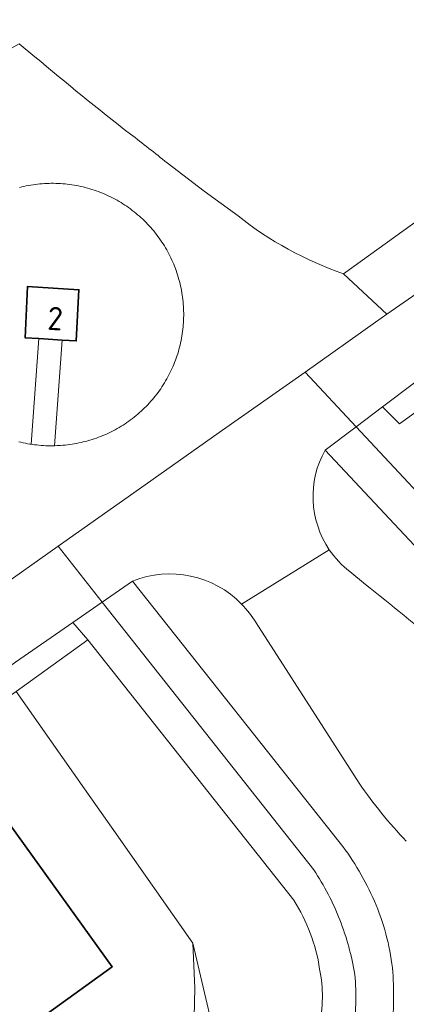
# Model space of a CAD drawing. Extents: x 150256 to 156914, y 461459 to 469481.
# Tile 501 of 656: x 154796 to 154819, y 467274 to 467331. Entities that reach past the tile are written whole.
import ezdxf
from ezdxf.enums import TextEntityAlignment as Align

# ---------------------------------------------------------------- set-up
doc = ezdxf.new("R2010")
doc.units = 0
doc.header["$LTSCALE"] = 0.75
for name, color, linetype, lineweight in [('B-RO-GR-BEPLANTING_CULTUUR_HEESTERS-GV', 251, 'CONTINUOUS', 18), ('B-RO-IE-TERREINAFSCHEIDING_KUNSTMATIG_HEKWERK-G', 251, 'IE-TERREINAFSCHEIDING-KUNSTMATIG', 18), ('B-RO-OG-BEBOUWING-GV', 6, 'CONTINUOUS', 35), ('B-RO-OG-BEBOUWING-T18', 1, 'CONTINUOUS', 18), ('B-RO-OG-TERREIN_CULTUURSCHEIDING-GV', 251, 'CONTINUOUS', 18), ('B-RO-VH-VERHARDING_ASFALT-GV', 251, 'CONTINUOUS', 18), ('B-RO-VH-VERHARDING_BETONSTRAATSTEEN-GV', 251, 'CONTINUOUS', 18), ('B-RO-VH-VERHARDING_TEGEL-GV', 251, 'CONTINUOUS', 18)]:
    doc.layers.add(name, color=color, linetype=linetype, lineweight=lineweight)
doc.styles.add('NLCS-ISO-M200-T18', font='NLCS-ISO.ttf', dxfattribs={"height": 360})
doc.linetypes.add('IE-TERREINAFSCHEIDING-KUNSTMATIG', pattern='A,4,[82,NLCS.SHX,S=0.75,R=90,X=0,Y=0],4,-2', length=10)

msp = doc.modelspace()

# ---------------------------------------------------------------- linework, layer by layer
at = {"layer": 'B-RO-GR-BEPLANTING_CULTUUR_HEESTERS-GV'}
msp.add_lwpolyline([(154791.26, 467248.268), (154791.739, 467247.586), (154805.749, 467257.867), (154808.78, 467260.092), (154808.326, 467260.711), (154808.323, 467260.906), (154808.19, 467269.84), (154806.39, 467277.5), (154806.504, 467274.889), (154806.456, 467272.401), (154806.467, 467269.914), (154806.538, 467267.427), (154806.668, 467264.942), (154807.56, 467260.152), (154804.431, 467257.871), (154801.14, 467255.471), (154797.809, 467253.043), (154793.442, 467249.859)], close=True, dxfattribs=at)
msp.add_lwpolyline([(154791.26, 467248.268), (154791.739, 467247.586), (154805.749, 467257.867), (154808.78, 467260.092), (154808.326, 467260.711), (154808.323, 467260.906), (154808.19, 467269.84), (154806.39, 467277.5), (154806.504, 467274.889), (154806.456, 467272.401), (154806.467, 467269.914), (154806.538, 467267.427), (154806.668, 467264.942), (154807.56, 467260.152), (154804.431, 467257.871), (154801.14, 467255.471), (154797.809, 467253.043), (154793.442, 467249.859)], close=True, dxfattribs=at)
at = {"layer": 'B-RO-IE-TERREINAFSCHEIDING_KUNSTMATIG_HEKWERK-G'}
for points in [[(154796.145, 467292.11), (154800.117, 467286.446)], [(154796.145, 467292.11), (154800.117, 467286.446)], [(154801.803, 467284.041), (154806.39, 467277.5)], [(154801.803, 467284.041), (154806.39, 467277.5)], [(154806.39, 467277.5), (154808.19, 467269.84)], [(154806.39, 467277.5), (154808.19, 467269.84)]]:
    msp.add_lwpolyline(points, dxfattribs=at)
at = {"layer": 'B-RO-OG-BEBOUWING-GV'}
for points in [[(154797.451, 467312.579), (154798.812, 467312.492), (154799.63, 467312.44), (154799.78, 467315.41), (154796.81, 467315.6), (154796.66, 467312.63)], [(154797.451, 467312.579), (154798.812, 467312.492), (154799.63, 467312.44), (154799.78, 467315.41), (154796.81, 467315.6), (154796.66, 467312.63)], [(154794.877, 467271.208), (154801.72, 467276.13), (154795.34, 467285), (154788.513, 467280.09)], [(154794.877, 467271.208), (154801.72, 467276.13), (154795.34, 467285), (154788.513, 467280.09)]]:
    msp.add_lwpolyline(points, close=True, dxfattribs=at)
at = {"layer": 'B-RO-OG-TERREIN_CULTUURSCHEIDING-GV'}
for points in [[(154796.29, 467306.59), (154796.419, 467306.559), (154796.548, 467306.529), (154796.678, 467306.503), (154796.809, 467306.478), (154796.94, 467306.456), (154797.02, 467306.443), (154797.451, 467312.579), (154796.66, 467312.63), (154796.81, 467315.6), (154799.78, 467315.41), (154799.63, 467312.44), (154798.812, 467312.492), (154798.362, 467306.361), (154798.394, 467306.362), (154798.527, 467306.368), (154798.659, 467306.375), (154798.725, 467306.38), (154798.857, 467306.389), (154798.99, 467306.401), (154799.122, 467306.415), (154799.254, 467306.431), (154799.385, 467306.45), (154799.516, 467306.471), (154799.647, 467306.494), (154799.777, 467306.519), (154799.907, 467306.547), (154800.037, 467306.577), (154800.166, 467306.609), (154800.294, 467306.644), (154800.422, 467306.68), (154800.548, 467306.719), (154800.675, 467306.76), (154800.8, 467306.804), (154800.925, 467306.849), (154801.049, 467306.897), (154801.172, 467306.947), (154801.294, 467306.999), (154801.416, 467307.053), (154801.536, 467307.109), (154801.655, 467307.167), (154801.774, 467307.228), (154801.891, 467307.29), (154802.007, 467307.355), (154802.122, 467307.421), (154802.236, 467307.49), (154802.348, 467307.56), (154802.46, 467307.632), (154802.57, 467307.707), (154802.678, 467307.783), (154802.786, 467307.861), (154802.892, 467307.941), (154802.996, 467308.023), (154803.1, 467308.107), (154803.201, 467308.192), (154803.301, 467308.279), (154803.4, 467308.368), (154803.497, 467308.459), (154803.593, 467308.551), (154803.687, 467308.645), (154803.779, 467308.741), (154803.869, 467308.838), (154803.958, 467308.937), (154804.045, 467309.037), (154804.13, 467309.139), (154804.214, 467309.242), (154804.296, 467309.347), (154804.375, 467309.453), (154804.453, 467309.561), (154804.53, 467309.669), (154804.604, 467309.78), (154804.676, 467309.891), (154804.746, 467310.004), (154804.815, 467310.118), (154804.881, 467310.233), (154804.945, 467310.349), (154805.008, 467310.466), (154805.068, 467310.584), (154805.126, 467310.704), (154805.182, 467310.824), (154805.236, 467310.946), (154805.288, 467311.068), (154805.337, 467311.191), (154805.385, 467311.315), (154805.43, 467311.44), (154805.473, 467311.566), (154805.514, 467311.692), (154805.553, 467311.819), (154805.59, 467311.947), (154805.624, 467312.075), (154805.656, 467312.204), (154805.686, 467312.333), (154805.713, 467312.463), (154805.738, 467312.594), (154805.761, 467312.724), (154805.782, 467312.856), (154805.8, 467312.987), (154805.817, 467313.119), (154805.83, 467313.251), (154805.842, 467313.383), (154805.851, 467313.516), (154805.858, 467313.649), (154805.862, 467313.781), (154805.865, 467313.914), (154805.865, 467314.047), (154805.862, 467314.18), (154805.857, 467314.312), (154805.85, 467314.445), (154805.841, 467314.578), (154805.829, 467314.71), (154805.815, 467314.842), (154805.799, 467314.974), (154805.781, 467315.105), (154805.76, 467315.236), (154805.736, 467315.367), (154805.711, 467315.498), (154805.683, 467315.627), (154805.653, 467315.757), (154805.621, 467315.886), (154805.587, 467316.014), (154805.55, 467316.142), (154805.511, 467316.269), (154805.47, 467316.395), (154805.427, 467316.52), (154805.381, 467316.645), (154805.333, 467316.769), (154805.284, 467316.892), (154805.232, 467317.014), (154805.178, 467317.136), (154805.121, 467317.256), (154805.063, 467317.375), (154805.003, 467317.494), (154804.94, 467317.611), (154804.876, 467317.727), (154804.809, 467317.842), (154804.741, 467317.956), (154804.67, 467318.068), (154804.598, 467318.18), (154804.524, 467318.29), (154804.447, 467318.398), (154804.369, 467318.506), (154804.289, 467318.612), (154804.207, 467318.716), (154804.124, 467318.82), (154804.038, 467318.921), (154803.951, 467319.022), (154803.862, 467319.12), (154803.771, 467319.217), (154803.679, 467319.313), (154803.585, 467319.407), (154803.49, 467319.499), (154803.392, 467319.589), (154803.294, 467319.678), (154803.193, 467319.765), (154803.091, 467319.85), (154802.988, 467319.934), (154802.883, 467320.016), (154802.777, 467320.095), (154802.67, 467320.173), (154802.561, 467320.25), (154802.451, 467320.324), (154802.339, 467320.396), (154802.227, 467320.466), (154802.113, 467320.535), (154801.998, 467320.601), (154801.882, 467320.665), (154801.764, 467320.728), (154801.646, 467320.788), (154801.526, 467320.846), (154801.406, 467320.902), (154801.285, 467320.956), (154801.162, 467321.008), (154801.039, 467321.057), (154800.915, 467321.105), (154800.79, 467321.15), (154800.665, 467321.193), (154800.538, 467321.234), (154800.411, 467321.273), (154800.284, 467321.31), (154800.155, 467321.344), (154800.026, 467321.376), (154799.897, 467321.406), (154799.767, 467321.433), (154799.637, 467321.458), (154799.506, 467321.481), (154799.375, 467321.502), (154799.243, 467321.521), (154799.111, 467321.537), (154798.979, 467321.55), (154798.847, 467321.562), (154798.714, 467321.571), (154798.582, 467321.578), (154798.449, 467321.582), (154798.316, 467321.585), (154798.183, 467321.585), (154798.051, 467321.582), (154797.918, 467321.577), (154797.785, 467321.57), (154797.653, 467321.561), (154797.521, 467321.549), (154797.388, 467321.535), (154797.257, 467321.519), (154797.125, 467321.501), (154796.994, 467321.48), (154796.863, 467321.457), (154796.855, 467321.455), (154796.724, 467321.431), (154796.594, 467321.405), (154796.465, 467321.377), (154796.336, 467321.346)], [(154796.29, 467306.59), (154796.419, 467306.559), (154796.548, 467306.529), (154796.678, 467306.503), (154796.809, 467306.478), (154796.94, 467306.456), (154797.02, 467306.443), (154797.451, 467312.579), (154796.66, 467312.63), (154796.81, 467315.6), (154799.78, 467315.41), (154799.63, 467312.44), (154798.812, 467312.492), (154798.362, 467306.361), (154798.394, 467306.362), (154798.527, 467306.368), (154798.659, 467306.375), (154798.725, 467306.38), (154798.857, 467306.389), (154798.99, 467306.401), (154799.122, 467306.415), (154799.254, 467306.431), (154799.385, 467306.45), (154799.516, 467306.471), (154799.647, 467306.494), (154799.777, 467306.519), (154799.907, 467306.547), (154800.037, 467306.577), (154800.166, 467306.609), (154800.294, 467306.644), (154800.422, 467306.68), (154800.548, 467306.719), (154800.675, 467306.76), (154800.8, 467306.804), (154800.925, 467306.849), (154801.049, 467306.897), (154801.172, 467306.947), (154801.294, 467306.999), (154801.416, 467307.053), (154801.536, 467307.109), (154801.655, 467307.167), (154801.774, 467307.228), (154801.891, 467307.29), (154802.007, 467307.355), (154802.122, 467307.421), (154802.236, 467307.49), (154802.348, 467307.56), (154802.46, 467307.632), (154802.57, 467307.707), (154802.678, 467307.783), (154802.786, 467307.861), (154802.892, 467307.941), (154802.996, 467308.023), (154803.1, 467308.107), (154803.201, 467308.192), (154803.301, 467308.279), (154803.4, 467308.368), (154803.497, 467308.459), (154803.593, 467308.551), (154803.687, 467308.645), (154803.779, 467308.741), (154803.869, 467308.838), (154803.958, 467308.937), (154804.045, 467309.037), (154804.13, 467309.139), (154804.214, 467309.242), (154804.296, 467309.347), (154804.375, 467309.453), (154804.453, 467309.561), (154804.53, 467309.669), (154804.604, 467309.78), (154804.676, 467309.891), (154804.746, 467310.004), (154804.815, 467310.118), (154804.881, 467310.233), (154804.945, 467310.349), (154805.008, 467310.466), (154805.068, 467310.584), (154805.126, 467310.704), (154805.182, 467310.824), (154805.236, 467310.946), (154805.288, 467311.068), (154805.337, 467311.191), (154805.385, 467311.315), (154805.43, 467311.44), (154805.473, 467311.566), (154805.514, 467311.692), (154805.553, 467311.819), (154805.59, 467311.947), (154805.624, 467312.075), (154805.656, 467312.204), (154805.686, 467312.333), (154805.713, 467312.463), (154805.738, 467312.594), (154805.761, 467312.724), (154805.782, 467312.856), (154805.8, 467312.987), (154805.817, 467313.119), (154805.83, 467313.251), (154805.842, 467313.383), (154805.851, 467313.516), (154805.858, 467313.649), (154805.862, 467313.781), (154805.865, 467313.914), (154805.865, 467314.047), (154805.862, 467314.18), (154805.857, 467314.312), (154805.85, 467314.445), (154805.841, 467314.578), (154805.829, 467314.71), (154805.815, 467314.842), (154805.799, 467314.974), (154805.781, 467315.105), (154805.76, 467315.236), (154805.736, 467315.367), (154805.711, 467315.498), (154805.683, 467315.627), (154805.653, 467315.757), (154805.621, 467315.886), (154805.587, 467316.014), (154805.55, 467316.142), (154805.511, 467316.269), (154805.47, 467316.395), (154805.427, 467316.52), (154805.381, 467316.645), (154805.333, 467316.769), (154805.284, 467316.892), (154805.232, 467317.014), (154805.178, 467317.136), (154805.121, 467317.256), (154805.063, 467317.375), (154805.003, 467317.494), (154804.94, 467317.611), (154804.876, 467317.727), (154804.809, 467317.842), (154804.741, 467317.956), (154804.67, 467318.068), (154804.598, 467318.18), (154804.524, 467318.29), (154804.447, 467318.398), (154804.369, 467318.506), (154804.289, 467318.612), (154804.207, 467318.716), (154804.124, 467318.82), (154804.038, 467318.921), (154803.951, 467319.022), (154803.862, 467319.12), (154803.771, 467319.217), (154803.679, 467319.313), (154803.585, 467319.407), (154803.49, 467319.499), (154803.392, 467319.589), (154803.294, 467319.678), (154803.193, 467319.765), (154803.091, 467319.85), (154802.988, 467319.934), (154802.883, 467320.016), (154802.777, 467320.095), (154802.67, 467320.173), (154802.561, 467320.25), (154802.451, 467320.324), (154802.339, 467320.396), (154802.227, 467320.466), (154802.113, 467320.535), (154801.998, 467320.601), (154801.882, 467320.665), (154801.764, 467320.728), (154801.646, 467320.788), (154801.526, 467320.846), (154801.406, 467320.902), (154801.285, 467320.956), (154801.162, 467321.008), (154801.039, 467321.057), (154800.915, 467321.105), (154800.79, 467321.15), (154800.665, 467321.193), (154800.538, 467321.234), (154800.411, 467321.273), (154800.284, 467321.31), (154800.155, 467321.344), (154800.026, 467321.376), (154799.897, 467321.406), (154799.767, 467321.433), (154799.637, 467321.458), (154799.506, 467321.481), (154799.375, 467321.502), (154799.243, 467321.521), (154799.111, 467321.537), (154798.979, 467321.55), (154798.847, 467321.562), (154798.714, 467321.571), (154798.582, 467321.578), (154798.449, 467321.582), (154798.316, 467321.585), (154798.183, 467321.585), (154798.051, 467321.582), (154797.918, 467321.577), (154797.785, 467321.57), (154797.653, 467321.561), (154797.521, 467321.549), (154797.388, 467321.535), (154797.257, 467321.519), (154797.125, 467321.501), (154796.994, 467321.48), (154796.863, 467321.457), (154796.855, 467321.455), (154796.724, 467321.431), (154796.594, 467321.405), (154796.465, 467321.377), (154796.336, 467321.346)], [(154825.84, 467293.56), (154814.069, 467306.11)], [(154825.84, 467293.56), (154814.069, 467306.11)], [(154815.5, 467299.06), (154816.41, 467298.31)], [(154815.5, 467299.06), (154816.41, 467298.31)], [(154802.899, 467298.506), (154814.95, 467283.31)], [(154802.899, 467298.506), (154814.95, 467283.31)], [(154816.05, 467286.78), (154810.06, 467296.09)], [(154816.05, 467286.78), (154810.06, 467296.09)], [(154812.25, 467280), (154800.31, 467295.09), (154796.145, 467292.11), (154800.117, 467286.446), (154801.803, 467284.041), (154806.39, 467277.5), (154808.19, 467269.84), (154808.323, 467260.906), (154813.642, 467264.77)], [(154812.25, 467280), (154800.31, 467295.09), (154796.145, 467292.11), (154800.117, 467286.446), (154801.803, 467284.041), (154806.39, 467277.5), (154808.19, 467269.84), (154808.323, 467260.906), (154813.642, 467264.77)]]:
    msp.add_lwpolyline(points, dxfattribs=at)
for points in [[(154814.069, 467306.11, 0.283686), (154814.313, 467300.329)], [(154814.069, 467306.11, 0.283686), (154814.313, 467300.329)], [(154814.313, 467300.329, 0.079797), (154815.5, 467299.06)], [(154814.313, 467300.329, 0.079797), (154815.5, 467299.06)], [(154809.227, 467297.165, 0.30553), (154802.899, 467298.506)], [(154809.227, 467297.165, 0.30553), (154802.899, 467298.506)], [(154816.41, 467298.31, -0.021563), (154825.14, 467290.81)], [(154816.41, 467298.31, -0.021563), (154825.14, 467290.81)], [(154810.06, 467296.09, 0.058687), (154809.227, 467297.165)], [(154810.06, 467296.09, 0.058687), (154809.227, 467297.165)], [(154818.78, 467283.41, -0.039324), (154816.05, 467286.78)], [(154818.78, 467283.41, -0.039324), (154816.05, 467286.78)], [(154814.95, 467283.31, -0.057676), (154816.935, 467279.934)], [(154814.95, 467283.31, -0.057676), (154816.935, 467279.934)], [(154813.203, 467278.076, 0.048323), (154812.25, 467280)], [(154813.203, 467278.076, 0.048323), (154812.25, 467280)], [(154816.935, 467279.934, -0.071456), (154817.98, 467276.06)], [(154816.935, 467279.934, -0.071456), (154817.98, 467276.06)], [(154813.75, 467276, 0.058299), (154813.203, 467278.076)], [(154813.75, 467276, 0.058299), (154813.203, 467278.076)], [(154817.98, 467276.06, -0.043696), (154817.938, 467272.307)], [(154817.98, 467276.06, -0.043696), (154817.938, 467272.307)], [(154813.727, 467272.651, 0.103017), (154813.75, 467276)], [(154813.727, 467272.651, 0.103017), (154813.75, 467276)]]:
    msp.add_lwpolyline(points, format="xyb", dxfattribs=at)
at = {"layer": 'B-RO-VH-VERHARDING_ASFALT-GV'}
for points in [[(154814.313, 467300.329), (154809.227, 467297.165)], [(154814.313, 467300.329), (154809.227, 467297.165)], [(154816.41, 467298.31), (154815.5, 467299.06)], [(154816.41, 467298.31), (154815.5, 467299.06)], [(154810.06, 467296.09), (154816.05, 467286.78)], [(154810.06, 467296.09), (154816.05, 467286.78)]]:
    msp.add_lwpolyline(points, dxfattribs=at)
for points in [[(154815.5, 467299.06, -0.079797), (154814.313, 467300.329)], [(154815.5, 467299.06, -0.079797), (154814.313, 467300.329)], [(154825.14, 467290.81, 0.021563), (154816.41, 467298.31)], [(154825.14, 467290.81, 0.021563), (154816.41, 467298.31)], [(154809.227, 467297.165, -0.058687), (154810.06, 467296.09)], [(154809.227, 467297.165, -0.058687), (154810.06, 467296.09)], [(154816.05, 467286.78, 0.039324), (154818.78, 467283.41)], [(154816.05, 467286.78, 0.039324), (154818.78, 467283.41)]]:
    msp.add_lwpolyline(points, format="xyb", dxfattribs=at)
at = {"layer": 'B-RO-VH-VERHARDING_BETONSTRAATSTEEN-GV'}
for points in [[(154872.929, 467357.955), (154815.13, 467316.34), (154817.656, 467313.986), (154821.426, 467316.607), (154820.283, 467318.248), (154825.212, 467321.675), (154826.35, 467320.03), (154832.19, 467324.09), (154834.536, 467325.781), (154833.394, 467327.421), (154838.261, 467330.932), (154839.402, 467329.289), (154847.514, 467335.137), (154846.372, 467336.781), (154855.297, 467343.212), (154856.438, 467341.569), (154860.81, 467344.72)], [(154872.929, 467357.955), (154815.13, 467316.34), (154817.656, 467313.986), (154821.426, 467316.607), (154820.283, 467318.248), (154825.212, 467321.675), (154826.35, 467320.03), (154832.19, 467324.09), (154834.536, 467325.781), (154833.394, 467327.421), (154838.261, 467330.932), (154839.402, 467329.289), (154847.514, 467335.137), (154846.372, 467336.781), (154855.297, 467343.212), (154856.438, 467341.569), (154860.81, 467344.72)], [(154860.81, 467344.72), (154856.438, 467341.569), (154847.514, 467335.137), (154839.402, 467329.289), (154834.536, 467325.781), (154832.19, 467324.09), (154826.35, 467320.03), (154821.426, 467316.607), (154817.656, 467313.986), (154817, 467313.53), (154812.902, 467310.638), (154815.867, 467307.463), (154817.403, 467308.617), (154819.279, 467310.03), (154834.301, 467320.781), (154862.999, 467341.439)], [(154860.81, 467344.72), (154856.438, 467341.569), (154847.514, 467335.137), (154839.402, 467329.289), (154834.536, 467325.781), (154832.19, 467324.09), (154826.35, 467320.03), (154821.426, 467316.607), (154817.656, 467313.986), (154817, 467313.53), (154812.902, 467310.638), (154815.867, 467307.463), (154817.403, 467308.617), (154819.279, 467310.03), (154834.301, 467320.781), (154862.999, 467341.439)], [(154797.228, 467328.93), (154796.322, 467329.687), (154791.445, 467326.937), (154791.809, 467326.464), (154791.159, 467325.884), (154789.394, 467324.31), (154788.848, 467323.826), (154787.319, 467322.462), (154786.943, 467322.107), (154785.498, 467323.64)], [(154797.228, 467328.93), (154796.322, 467329.687), (154791.445, 467326.937), (154791.809, 467326.464), (154791.159, 467325.884), (154789.394, 467324.31), (154788.848, 467323.826), (154787.319, 467322.462), (154786.943, 467322.107), (154785.498, 467323.64)], [(154785.498, 467323.64), (154781.381, 467321.323), (154792.808, 467300.808), (154794.902, 467297.938), (154798.571, 467300.527), (154803.292, 467303.857), (154807.928, 467307.128), (154812.902, 467310.638), (154817, 467313.53), (154817.656, 467313.986), (154815.13, 467316.34)], [(154785.498, 467323.64), (154781.381, 467321.323), (154792.808, 467300.808), (154794.902, 467297.938), (154798.571, 467300.527), (154803.292, 467303.857), (154807.928, 467307.128), (154812.902, 467310.638), (154817, 467313.53), (154817.656, 467313.986), (154815.13, 467316.34)], [(154809.02, 467319.69), (154807.06, 467321.13), (154804.903, 467322.77)], [(154809.02, 467319.69), (154807.06, 467321.13), (154804.903, 467322.77)], [(154796.336, 467321.346), (154796.465, 467321.377), (154796.594, 467321.405), (154796.724, 467321.431), (154796.855, 467321.455), (154796.863, 467321.457), (154796.994, 467321.48), (154797.125, 467321.501), (154797.257, 467321.519), (154797.388, 467321.535), (154797.521, 467321.549), (154797.653, 467321.561), (154797.785, 467321.57), (154797.918, 467321.577), (154798.051, 467321.582), (154798.183, 467321.585), (154798.316, 467321.585), (154798.449, 467321.582), (154798.582, 467321.578), (154798.714, 467321.571), (154798.847, 467321.562), (154798.979, 467321.55), (154799.111, 467321.537), (154799.243, 467321.521), (154799.375, 467321.502), (154799.506, 467321.481), (154799.637, 467321.458), (154799.767, 467321.433), (154799.897, 467321.406), (154800.026, 467321.376), (154800.155, 467321.344), (154800.284, 467321.31), (154800.411, 467321.273), (154800.538, 467321.234), (154800.665, 467321.193), (154800.79, 467321.15), (154800.915, 467321.105), (154801.039, 467321.057), (154801.162, 467321.008), (154801.285, 467320.956), (154801.406, 467320.902), (154801.526, 467320.846), (154801.646, 467320.788), (154801.764, 467320.728), (154801.882, 467320.665), (154801.998, 467320.601), (154802.113, 467320.535), (154802.227, 467320.466), (154802.339, 467320.396), (154802.451, 467320.324), (154802.561, 467320.25), (154802.67, 467320.173), (154802.777, 467320.095), (154802.883, 467320.016), (154802.988, 467319.934), (154803.091, 467319.85), (154803.193, 467319.765), (154803.294, 467319.678), (154803.392, 467319.589), (154803.49, 467319.499), (154803.585, 467319.407), (154803.679, 467319.313), (154803.771, 467319.217), (154803.862, 467319.12), (154803.951, 467319.022), (154804.038, 467318.921), (154804.124, 467318.82), (154804.207, 467318.716), (154804.289, 467318.612), (154804.369, 467318.506), (154804.447, 467318.398), (154804.524, 467318.29), (154804.598, 467318.18), (154804.67, 467318.068), (154804.741, 467317.956), (154804.809, 467317.842), (154804.876, 467317.727), (154804.94, 467317.611), (154805.003, 467317.494), (154805.063, 467317.375), (154805.121, 467317.256), (154805.178, 467317.136), (154805.232, 467317.014), (154805.284, 467316.892), (154805.333, 467316.769), (154805.381, 467316.645), (154805.427, 467316.52), (154805.47, 467316.395), (154805.511, 467316.269), (154805.55, 467316.142), (154805.587, 467316.014), (154805.621, 467315.886), (154805.653, 467315.757), (154805.683, 467315.627), (154805.711, 467315.498), (154805.736, 467315.367), (154805.76, 467315.236), (154805.781, 467315.105), (154805.799, 467314.974), (154805.815, 467314.842), (154805.829, 467314.71), (154805.841, 467314.578), (154805.85, 467314.445), (154805.857, 467314.312), (154805.862, 467314.18), (154805.865, 467314.047), (154805.865, 467313.914), (154805.862, 467313.781), (154805.858, 467313.649), (154805.851, 467313.516), (154805.842, 467313.383), (154805.83, 467313.251), (154805.817, 467313.119), (154805.8, 467312.987), (154805.782, 467312.856), (154805.761, 467312.724), (154805.738, 467312.594), (154805.713, 467312.463), (154805.686, 467312.333), (154805.656, 467312.204), (154805.624, 467312.075), (154805.59, 467311.947), (154805.553, 467311.819), (154805.514, 467311.692), (154805.473, 467311.566), (154805.43, 467311.44), (154805.385, 467311.315), (154805.337, 467311.191), (154805.288, 467311.068), (154805.236, 467310.946), (154805.182, 467310.824), (154805.126, 467310.704), (154805.068, 467310.584), (154805.008, 467310.466), (154804.945, 467310.349), (154804.881, 467310.233), (154804.815, 467310.118), (154804.746, 467310.004), (154804.676, 467309.891), (154804.604, 467309.78), (154804.53, 467309.669), (154804.453, 467309.561), (154804.375, 467309.453), (154804.296, 467309.347), (154804.214, 467309.242), (154804.13, 467309.139), (154804.045, 467309.037), (154803.958, 467308.937), (154803.869, 467308.838), (154803.779, 467308.741), (154803.687, 467308.645), (154803.593, 467308.551), (154803.497, 467308.459), (154803.4, 467308.368), (154803.301, 467308.279), (154803.201, 467308.192), (154803.1, 467308.107), (154802.996, 467308.023), (154802.892, 467307.941), (154802.786, 467307.861), (154802.678, 467307.783), (154802.57, 467307.707), (154802.46, 467307.632), (154802.348, 467307.56), (154802.236, 467307.49), (154802.122, 467307.421), (154802.007, 467307.355), (154801.891, 467307.29), (154801.774, 467307.228), (154801.655, 467307.167), (154801.536, 467307.109), (154801.416, 467307.053), (154801.294, 467306.999), (154801.172, 467306.947), (154801.049, 467306.897), (154800.925, 467306.849), (154800.8, 467306.804), (154800.675, 467306.76), (154800.548, 467306.719), (154800.422, 467306.68), (154800.294, 467306.644), (154800.166, 467306.609), (154800.037, 467306.577), (154799.907, 467306.547), (154799.777, 467306.519), (154799.647, 467306.494), (154799.516, 467306.471), (154799.385, 467306.45), (154799.254, 467306.431), (154799.122, 467306.415), (154798.99, 467306.401), (154798.857, 467306.389), (154798.725, 467306.38), (154798.659, 467306.375), (154798.527, 467306.368), (154798.394, 467306.362), (154798.362, 467306.361), (154798.261, 467306.359), (154798.129, 467306.358), (154797.996, 467306.36), (154797.863, 467306.364), (154797.731, 467306.37), (154797.598, 467306.379), (154797.466, 467306.389), (154797.334, 467306.403), (154797.202, 467306.418), (154797.071, 467306.436), (154797.02, 467306.443), (154796.94, 467306.456), (154796.809, 467306.478), (154796.678, 467306.503), (154796.548, 467306.529), (154796.419, 467306.559), (154796.29, 467306.59)], [(154796.336, 467321.346), (154796.465, 467321.377), (154796.594, 467321.405), (154796.724, 467321.431), (154796.855, 467321.455), (154796.863, 467321.457), (154796.994, 467321.48), (154797.125, 467321.501), (154797.257, 467321.519), (154797.388, 467321.535), (154797.521, 467321.549), (154797.653, 467321.561), (154797.785, 467321.57), (154797.918, 467321.577), (154798.051, 467321.582), (154798.183, 467321.585), (154798.316, 467321.585), (154798.449, 467321.582), (154798.582, 467321.578), (154798.714, 467321.571), (154798.847, 467321.562), (154798.979, 467321.55), (154799.111, 467321.537), (154799.243, 467321.521), (154799.375, 467321.502), (154799.506, 467321.481), (154799.637, 467321.458), (154799.767, 467321.433), (154799.897, 467321.406), (154800.026, 467321.376), (154800.155, 467321.344), (154800.284, 467321.31), (154800.411, 467321.273), (154800.538, 467321.234), (154800.665, 467321.193), (154800.79, 467321.15), (154800.915, 467321.105), (154801.039, 467321.057), (154801.162, 467321.008), (154801.285, 467320.956), (154801.406, 467320.902), (154801.526, 467320.846), (154801.646, 467320.788), (154801.764, 467320.728), (154801.882, 467320.665), (154801.998, 467320.601), (154802.113, 467320.535), (154802.227, 467320.466), (154802.339, 467320.396), (154802.451, 467320.324), (154802.561, 467320.25), (154802.67, 467320.173), (154802.777, 467320.095), (154802.883, 467320.016), (154802.988, 467319.934), (154803.091, 467319.85), (154803.193, 467319.765), (154803.294, 467319.678), (154803.392, 467319.589), (154803.49, 467319.499), (154803.585, 467319.407), (154803.679, 467319.313), (154803.771, 467319.217), (154803.862, 467319.12), (154803.951, 467319.022), (154804.038, 467318.921), (154804.124, 467318.82), (154804.207, 467318.716), (154804.289, 467318.612), (154804.369, 467318.506), (154804.447, 467318.398), (154804.524, 467318.29), (154804.598, 467318.18), (154804.67, 467318.068), (154804.741, 467317.956), (154804.809, 467317.842), (154804.876, 467317.727), (154804.94, 467317.611), (154805.003, 467317.494), (154805.063, 467317.375), (154805.121, 467317.256), (154805.178, 467317.136), (154805.232, 467317.014), (154805.284, 467316.892), (154805.333, 467316.769), (154805.381, 467316.645), (154805.427, 467316.52), (154805.47, 467316.395), (154805.511, 467316.269), (154805.55, 467316.142), (154805.587, 467316.014), (154805.621, 467315.886), (154805.653, 467315.757), (154805.683, 467315.627), (154805.711, 467315.498), (154805.736, 467315.367), (154805.76, 467315.236), (154805.781, 467315.105), (154805.799, 467314.974), (154805.815, 467314.842), (154805.829, 467314.71), (154805.841, 467314.578), (154805.85, 467314.445), (154805.857, 467314.312), (154805.862, 467314.18), (154805.865, 467314.047), (154805.865, 467313.914), (154805.862, 467313.781), (154805.858, 467313.649), (154805.851, 467313.516), (154805.842, 467313.383), (154805.83, 467313.251), (154805.817, 467313.119), (154805.8, 467312.987), (154805.782, 467312.856), (154805.761, 467312.724), (154805.738, 467312.594), (154805.713, 467312.463), (154805.686, 467312.333), (154805.656, 467312.204), (154805.624, 467312.075), (154805.59, 467311.947), (154805.553, 467311.819), (154805.514, 467311.692), (154805.473, 467311.566), (154805.43, 467311.44), (154805.385, 467311.315), (154805.337, 467311.191), (154805.288, 467311.068), (154805.236, 467310.946), (154805.182, 467310.824), (154805.126, 467310.704), (154805.068, 467310.584), (154805.008, 467310.466), (154804.945, 467310.349), (154804.881, 467310.233), (154804.815, 467310.118), (154804.746, 467310.004), (154804.676, 467309.891), (154804.604, 467309.78), (154804.53, 467309.669), (154804.453, 467309.561), (154804.375, 467309.453), (154804.296, 467309.347), (154804.214, 467309.242), (154804.13, 467309.139), (154804.045, 467309.037), (154803.958, 467308.937), (154803.869, 467308.838), (154803.779, 467308.741), (154803.687, 467308.645), (154803.593, 467308.551), (154803.497, 467308.459), (154803.4, 467308.368), (154803.301, 467308.279), (154803.201, 467308.192), (154803.1, 467308.107), (154802.996, 467308.023), (154802.892, 467307.941), (154802.786, 467307.861), (154802.678, 467307.783), (154802.57, 467307.707), (154802.46, 467307.632), (154802.348, 467307.56), (154802.236, 467307.49), (154802.122, 467307.421), (154802.007, 467307.355), (154801.891, 467307.29), (154801.774, 467307.228), (154801.655, 467307.167), (154801.536, 467307.109), (154801.416, 467307.053), (154801.294, 467306.999), (154801.172, 467306.947), (154801.049, 467306.897), (154800.925, 467306.849), (154800.8, 467306.804), (154800.675, 467306.76), (154800.548, 467306.719), (154800.422, 467306.68), (154800.294, 467306.644), (154800.166, 467306.609), (154800.037, 467306.577), (154799.907, 467306.547), (154799.777, 467306.519), (154799.647, 467306.494), (154799.516, 467306.471), (154799.385, 467306.45), (154799.254, 467306.431), (154799.122, 467306.415), (154798.99, 467306.401), (154798.857, 467306.389), (154798.725, 467306.38), (154798.659, 467306.375), (154798.527, 467306.368), (154798.394, 467306.362), (154798.362, 467306.361), (154798.261, 467306.359), (154798.129, 467306.358), (154797.996, 467306.36), (154797.863, 467306.364), (154797.731, 467306.37), (154797.598, 467306.379), (154797.466, 467306.389), (154797.334, 467306.403), (154797.202, 467306.418), (154797.071, 467306.436), (154797.02, 467306.443), (154796.94, 467306.456), (154796.809, 467306.478), (154796.678, 467306.503), (154796.548, 467306.529), (154796.419, 467306.559), (154796.29, 467306.59)], [(154814.069, 467306.11), (154815.867, 467307.463), (154812.902, 467310.638), (154807.928, 467307.128), (154803.292, 467303.857), (154798.571, 467300.527), (154801.133, 467297.285), (154802.899, 467298.506)], [(154814.069, 467306.11), (154815.867, 467307.463), (154812.902, 467310.638), (154807.928, 467307.128), (154803.292, 467303.857), (154798.571, 467300.527), (154801.133, 467297.285), (154802.899, 467298.506)], [(154765.08, 467271.5), (154783.67, 467284.91), (154796.11, 467293.81), (154799.43, 467296.107), (154801.133, 467297.285), (154798.571, 467300.527), (154794.902, 467297.938), (154793.7, 467297.09), (154792.341, 467296.11), (154786.664, 467292.014), (154785.042, 467290.844), (154779.364, 467286.748), (154777.741, 467285.577), (154772.061, 467281.479), (154770.442, 467280.311), (154764.764, 467276.216), (154763.73, 467275.47)], [(154765.08, 467271.5), (154783.67, 467284.91), (154796.11, 467293.81), (154799.43, 467296.107), (154801.133, 467297.285), (154798.571, 467300.527), (154794.902, 467297.938), (154793.7, 467297.09), (154792.341, 467296.11), (154786.664, 467292.014), (154785.042, 467290.844), (154779.364, 467286.748), (154777.741, 467285.577), (154772.061, 467281.479), (154770.442, 467280.311), (154764.764, 467276.216), (154763.73, 467275.47)], [(154809.227, 467297.165), (154814.313, 467300.329)], [(154809.227, 467297.165), (154814.313, 467300.329)]]:
    msp.add_lwpolyline(points, dxfattribs=at)
for points in [[(154802.77, 467324.44, -0.009371), (154797.228, 467328.93)], [(154802.77, 467324.44, -0.009371), (154797.228, 467328.93)], [(154804.903, 467322.77, 0.007609), (154802.77, 467324.44)], [(154804.903, 467322.77, 0.007609), (154802.77, 467324.44)], [(154815.13, 467316.34, -0.084137), (154809.02, 467319.69)], [(154815.13, 467316.34, -0.084137), (154809.02, 467319.69)], [(154814.313, 467300.329, -0.283686), (154814.069, 467306.11)], [(154814.313, 467300.329, -0.283686), (154814.069, 467306.11)], [(154802.899, 467298.506, -0.30553), (154809.227, 467297.165)], [(154802.899, 467298.506, -0.30553), (154809.227, 467297.165)]]:
    msp.add_lwpolyline(points, format="xyb", dxfattribs=at)
at = {"layer": 'B-RO-VH-VERHARDING_TEGEL-GV'}
for points in [[(154822.296, 467310.452), (154896.44, 467363.88), (154899.017, 467365.635), (154898.457, 467365.715), (154898.083, 467365.737), (154897.705, 467365.732), (154897.394, 467365.706), (154897.141, 467365.666), (154896.897, 467365.599), (154896.657, 467365.51), (154896.412, 467365.386), (154896.181, 467365.239), (154895.91, 467365.03), (154862.999, 467341.439), (154834.301, 467320.781), (154819.279, 467310.03), (154817.403, 467308.617), (154818.38, 467307.63), (154820.347, 467309.048), (154821.147, 467309.624)], [(154822.296, 467310.452), (154896.44, 467363.88), (154899.017, 467365.635), (154898.457, 467365.715), (154898.083, 467365.737), (154897.705, 467365.732), (154897.394, 467365.706), (154897.141, 467365.666), (154896.897, 467365.599), (154896.657, 467365.51), (154896.412, 467365.386), (154896.181, 467365.239), (154895.91, 467365.03), (154862.999, 467341.439), (154834.301, 467320.781), (154819.279, 467310.03), (154817.403, 467308.617), (154818.38, 467307.63), (154820.347, 467309.048), (154821.147, 467309.624)], [(154798.362, 467306.361), (154798.812, 467312.492), (154797.451, 467312.579), (154797.02, 467306.443), (154797.071, 467306.436), (154797.202, 467306.418), (154797.334, 467306.403), (154797.466, 467306.389), (154797.598, 467306.379), (154797.731, 467306.37), (154797.863, 467306.364), (154797.996, 467306.36), (154798.129, 467306.358), (154798.261, 467306.359)], [(154798.362, 467306.361), (154798.812, 467312.492), (154797.451, 467312.579), (154797.02, 467306.443), (154797.071, 467306.436), (154797.202, 467306.418), (154797.334, 467306.403), (154797.466, 467306.389), (154797.598, 467306.379), (154797.731, 467306.37), (154797.863, 467306.364), (154797.996, 467306.36), (154798.129, 467306.358), (154798.261, 467306.359)]]:
    msp.add_lwpolyline(points, close=True, dxfattribs=at)
for points in [[(154758.61, 467270.81), (154739.23, 467283), (154695.483, 467310.399), (154661.678, 467331.567), (154661.031, 467330.529), (154694.296, 467309.683), (154761.689, 467267.451), (154765.612, 467270.259), (154796.145, 467292.11), (154800.31, 467295.09)], [(154758.61, 467270.81), (154739.23, 467283), (154695.483, 467310.399), (154661.678, 467331.567), (154661.031, 467330.529), (154694.296, 467309.683), (154761.689, 467267.451), (154765.612, 467270.259), (154796.145, 467292.11), (154800.31, 467295.09)], [(154820.347, 467309.048), (154818.38, 467307.63), (154817.403, 467308.617), (154815.867, 467307.463), (154828.52, 467293.91)], [(154820.347, 467309.048), (154818.38, 467307.63), (154817.403, 467308.617), (154815.867, 467307.463), (154828.52, 467293.91)], [(154815.867, 467307.463), (154814.069, 467306.11), (154825.84, 467293.56)], [(154815.867, 467307.463), (154814.069, 467306.11), (154825.84, 467293.56)], [(154828.52, 467293.91), (154815.867, 467307.463)], [(154828.52, 467293.91), (154815.867, 467307.463)], [(154814.95, 467283.31), (154802.899, 467298.506), (154801.133, 467297.285), (154813.41, 467281.75)], [(154814.95, 467283.31), (154802.899, 467298.506), (154801.133, 467297.285), (154813.41, 467281.75)], [(154813.41, 467281.75), (154801.133, 467297.285), (154799.43, 467296.107), (154800.31, 467295.09), (154812.25, 467280)], [(154813.41, 467281.75), (154801.133, 467297.285), (154799.43, 467296.107), (154800.31, 467295.09), (154812.25, 467280)], [(154800.31, 467295.09), (154799.43, 467296.107), (154796.11, 467293.81), (154783.67, 467284.91), (154765.08, 467271.5)], [(154800.31, 467295.09), (154799.43, 467296.107), (154796.11, 467293.81), (154783.67, 467284.91), (154765.08, 467271.5)]]:
    msp.add_lwpolyline(points, dxfattribs=at)
for points in [[(154816.935, 467279.934, 0.057676), (154814.95, 467283.31)], [(154816.935, 467279.934, 0.057676), (154814.95, 467283.31)], [(154814.925, 467278.846, 0.054077), (154813.41, 467281.75)], [(154813.41, 467281.75, -0.054077), (154814.925, 467278.846)], [(154814.925, 467278.846, 0.054077), (154813.41, 467281.75)], [(154813.41, 467281.75, -0.054077), (154814.925, 467278.846)], [(154812.25, 467280, -0.048323), (154813.203, 467278.076)], [(154812.25, 467280, -0.048323), (154813.203, 467278.076)], [(154817.98, 467276.06, 0.071456), (154816.935, 467279.934)], [(154817.98, 467276.06, 0.071456), (154816.935, 467279.934)], [(154815.8, 467275.69, 0.047268), (154814.925, 467278.846)], [(154814.925, 467278.846, -0.047268), (154815.8, 467275.69)], [(154815.8, 467275.69, 0.047268), (154814.925, 467278.846)], [(154814.925, 467278.846, -0.047268), (154815.8, 467275.69)], [(154813.203, 467278.076, -0.058299), (154813.75, 467276)], [(154813.203, 467278.076, -0.058299), (154813.75, 467276)], [(154817.938, 467272.307, 0.043696), (154817.98, 467276.06)], [(154817.938, 467272.307, 0.043696), (154817.98, 467276.06)], [(154813.75, 467276, -0.103017), (154813.727, 467272.651)], [(154813.75, 467276, -0.103017), (154813.727, 467272.651)], [(154815.686, 467272.248, 0.059261), (154815.8, 467275.69)], [(154815.8, 467275.69, -0.059261), (154815.686, 467272.248)], [(154815.686, 467272.248, 0.059261), (154815.8, 467275.69)], [(154815.8, 467275.69, -0.059261), (154815.686, 467272.248)]]:
    msp.add_lwpolyline(points, format="xyb", dxfattribs=at)

# ---------------------------------------------------------------- texts
at = {"layer": 'B-RO-OG-BEBOUWING-T18', "style": 'NLCS-ISO-M200-T18'}
msp.add_text('2', height=1.35, rotation=356.3, dxfattribs=at).set_placement((154798.41, 467313.74), align=Align.MIDDLE)
msp.add_text('2', height=1.35, rotation=356.3, dxfattribs=at).set_placement((154798.41, 467313.74), align=Align.MIDDLE)

doc.saveas('drawing.dxf')
